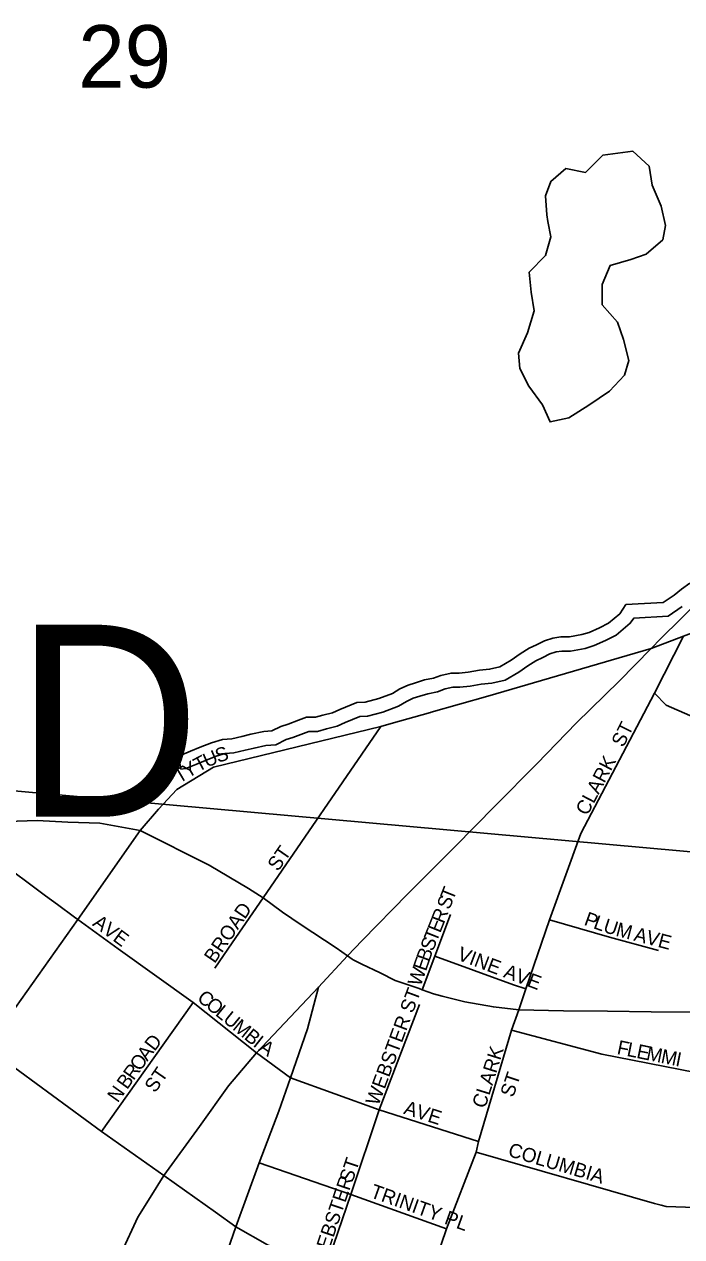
# Model space of a CAD drawing. Extents: x 1310247 to 1552180, y 377264 to 706493.
# Drawn here: x 1431616 to 1433944, y 558011 to 562301 of the extents above; entities that cross this region are included whole.
import ezdxf

# ---------------------------------------------------------------- set-up
doc = ezdxf.new("R2010")
doc.units = 0
for name, color, linetype in [('GM_P_County_Alignment', 7, 'Continuous'), ('GM_X_City_Street', 7, 'Continuous'), ('GM_X_City_Street_Text', 7, 'Continuous'), ('GM_X_Minor_Lake', 7, 'Continuous'), ('GM_X_Minor_River', 7, 'Continuous'), ('GM_X_Section', 7, 'Continuous'), ('GM_X_Section_Text', 7, 'Continuous'), ('GM_X_State_Route', 7, 'Continuous'), ('GM_X_State_Shield', 7, 'Continuous')]:
    doc.layers.add(name, color=color, linetype=linetype)

msp = doc.modelspace()

# ---------------------------------------------------------------- linework, layer by layer
at = {"layer": 'GM_P_County_Alignment'}
msp.add_lwpolyline([(1431948.9, 559029.8), (1432214, 558839.2)], dxfattribs=at)
at = {"layer": 'GM_X_City_Street'}
for points in [[(1433836, 560092.6), (1433949.9, 560135.7), (1434165.5, 560217.4), (1434194, 560228.2), (1434768.8, 560425.8), (1434867.9, 560459.9), (1434890.2, 560467.5), (1435224.2, 560581.4), (1435316.9, 560613.1), (1435525.5, 560684.1), (1435869.9, 560805.9), (1436151.7, 560905.4), (1436187.9, 560918.2), (1436477.7, 561020.7), (1436492.8, 561025.6), (1436758.7, 561112.9), (1437054.9, 561208.6), (1437288.2, 561283.9), (1437635.6, 561388.3), (1437722.8, 561415.4), (1437935.7, 561482.3), (1438115.5, 561556.4)], [(1433367, 558814), (1433375.4, 558838.7), (1433392.1, 558887.7), (1433475.6, 559132.2), (1433586.7, 559437.3), (1433847.8, 559934.1), (1433949.9, 560135.7)], [(1433054.3, 559866.1), (1433056.8, 559866.8), (1433256.9, 559923.3), (1433836, 560092.6)], [(1433847.8, 559934.1), (1433889.3, 559891.6), (1433972.9, 559854.7), (1434048.5, 559823.8), (1434141.5, 559811.3), (1434162.4, 559808.5), (1434688, 559760.8), (1434712.4, 559759), (1435034.6, 559734), (1435243.2, 559717.8)], [(1432026.2, 559448.3), (1432091.9, 559523.8), (1432156.5, 559593.8), (1432285.6, 559672.6), (1432878.5, 559816.2), (1432914.6, 559826.6), (1433054.3, 559866.1)], [(1432352.7, 559050.9), (1432461.7, 559209.5), (1432878.5, 559816.2)], [(1431238.6, 559569.9), (1431343.7, 559476.9), (1431691.4, 559217.7)], [(1431484, 558680.5), (1431805.3, 559133.5), (1432026.2, 559448.3)], [(1431691.4, 559217.7), (1431733.3, 559186.4), (1431793.9, 559141.8)], [(1431793.9, 559141.8), (1431805.3, 559133.5), (1431948.9, 559029.8)], [(1433025, 558884.9), (1433069.7, 559004.2), (1433125, 559151.5)], [(1433475.6, 559132.2), (1433688.1, 559070.4), (1433861.9, 559024.1)], [(1432290.8, 558960.8), (1432352.7, 559050.9), (1432352.7, 559050.9)], [(1433069.7, 559004.2), (1433348.8, 558902.8), (1433392.1, 558887.7)], [(1431890.1, 558383.4), (1432075.2, 558643.9), (1432214, 558839.2)], [(1432214, 558839.2), (1432438.5, 558662), (1432558.1, 558573.7), (1432872.5, 558459.9), (1433224, 558347.7)], [(1432872.5, 558459.9), (1433015.8, 558832.4)], [(1433021, 557775.8), (1433110.8, 558039), (1433216.1, 558309.7), (1433224, 558347.7), (1433340.8, 558741.5), (1433367, 558814)], [(1433340.8, 558741.5), (1433661, 558657), (1433993, 558592.2), (1434103.4, 558579.4), (1434616.1, 558544.2), (1434960.2, 558520.8)], [(1432292.7, 558097.5), (1432110.5, 558227.2), (1431890.1, 558383.4), (1431484, 558680.5)], [(1432681.6, 557895.6), (1432772.7, 558159.8), (1432872.5, 558459.9)], [(1433871.2, 558123.1), (1433889, 558118.5), (1434127.6, 558110.2), (1434314.3, 558098.7), (1434579, 558080.8), (1434773.3, 558064.2), (1435059.3, 558034), (1435145.9, 558018.6), (1435223.9, 558015.1), (1435255.3, 558110.7), (1435297.9, 558172.4), (1435422, 558246.1), (1435517, 558310.7), (1435610, 558391.9), (1435632.3, 558463)], [(1432447.7, 558272.8), (1432772.7, 558159.8), (1433110.8, 558039)], [(1433216.1, 558309.7), (1433848, 558129.1), (1433871.2, 558123.1)], [(1432365.5, 558045.6), (1432292.7, 558097.5), (1432292.7, 558097.5)], [(1434940.7, 557109.1), (1434940.7, 557109.1), (1434764.2, 557167.5), (1434750.2, 557172.2), (1434384.1, 557305.4), (1434377.5, 557307.8), (1433993.5, 557458.4), (1433311.5, 557676), (1433021, 557775.8), (1432681.6, 557895.6), (1432477.3, 557982), (1432365.5, 558045.6)]]:
    msp.add_lwpolyline(points, dxfattribs=at)
at = {"layer": 'GM_X_Minor_Lake'}
for points in [[(1433469.9, 561602.8), (1433480.8, 561548.4), (1433461.4, 561482.5), (1433404.2, 561423.5), (1433410.8, 561353.1), (1433421.4, 561286.6), (1433397.8, 561208.8), (1433366.3, 561137.2), (1433371.2, 561082.9), (1433402, 561020.1), (1433450.7, 560954.9), (1433477.5, 560894.2), (1433543.9, 560908.9), (1433614.9, 560953.7), (1433688, 561002.4), (1433741.2, 561059.6), (1433756.3, 561111.5), (1433737.8, 561186.1), (1433717, 561246.7), (1433662.2, 561308), (1433661.6, 561380.3), (1433691, 561447.9), (1433763.6, 561468.6), (1433818, 561487.6), (1433877.1, 561538.6), (1433886.1, 561588.6), (1433871.5, 561657.2), (1433839, 561732), (1433828.3, 561798.5), (1433771.3, 561851.8)], [(1433771.3, 561851.8), (1433664.9, 561837.8), (1433603.6, 561776.8), (1433533.8, 561790.2), (1433480.8, 561745.1), (1433461.7, 561693.3), (1433466.4, 561627), (1433469.9, 561602.8)]]:
    msp.add_lwpolyline(points, dxfattribs=at)
at = {"layer": 'GM_X_Minor_River'}
for points in [[(1433771.3, 561851.8), (1433828.3, 561798.5), (1433839, 561732), (1433871.5, 561657.2), (1433886.1, 561588.6), (1433877.1, 561538.6), (1433818, 561487.6), (1433763.6, 561468.6), (1433691, 561447.9), (1433661.6, 561380.3), (1433662.2, 561308), (1433717, 561246.7), (1433737.8, 561186.1), (1433756.3, 561111.5), (1433741.2, 561059.6), (1433688, 561002.4), (1433614.9, 560953.7), (1433543.9, 560908.9), (1433477.5, 560894.2), (1433450.7, 560954.9), (1433402, 561020.1), (1433371.2, 561082.9), (1433366.3, 561137.2), (1433397.8, 561208.8), (1433421.4, 561286.6), (1433410.8, 561353.1), (1433404.2, 561423.5), (1433461.4, 561482.5), (1433480.8, 561548.4), (1433469.9, 561602.8)], [(1433469.9, 561602.8), (1433466.4, 561627), (1433461.7, 561693.3), (1433480.8, 561745.1), (1433533.8, 561790.2), (1433603.6, 561776.8), (1433664.9, 561837.8), (1433771.3, 561851.8)], [(1433972.6, 560323.6), (1433942.5, 560301.6), (1433916.5, 560281.5), (1433878.5, 560255.5), (1433746.3, 560247.5), (1433724.3, 560215.4), (1433684.2, 560181.3), (1433652.2, 560165.3), (1433616.1, 560149.3), (1433590.1, 560141.3), (1433546, 560133.3), (1433516, 560133.3), (1433488, 560129.3), (1433457.9, 560119.2), (1433429.9, 560105.2), (1433403.9, 560093.2), (1433371.8, 560073.2), (1433339.8, 560051.1), (1433299.7, 560027.1), (1433263.7, 560019.1), (1433227.7, 560015.1), (1433187.6, 560009.1), (1433155.6, 560005), (1433127.5, 560005), (1433091.5, 559997), (1433065.5, 559987), (1433033.4, 559981), (1433001.4, 559971), (1432975.3, 559963), (1432945.3, 559949), (1432919.3, 559932.9), (1432871.2, 559914.9), (1432823.2, 559902.9), (1432793.1, 559900.9), (1432733, 559876.8), (1432707, 559864.8), (1432673, 559856.8), (1432646.9, 559848.8), (1432614.9, 559848.8), (1432586.9, 559838.8), (1432550.8, 559824.7), (1432524.8, 559816.7), (1432492.8, 559800.7), (1432464.7, 559798.7), (1432418.7, 559788.7), (1432386.6, 559780.7), (1432350.6, 559772.7), (1432318.5, 559770.7), (1432278.5, 559758.6), (1432238.4, 559742.6), (1432204.4, 559728.6), (1432174.4, 559716.5), (1432162.3, 559714.5)], [(1432170.5, 559665.3), (1432187.9, 559668.1), (1432223.2, 559682.3), (1432257.3, 559696.3), (1432295, 559711.4), (1432327.4, 559721.1), (1432357.6, 559723), (1432398.1, 559732), (1432430, 559740), (1432471.9, 559749.1), (1432506.2, 559751.5), (1432543.5, 559770.2), (1432567.3, 559777.5), (1432604.4, 559791.9), (1432623.6, 559798.8), (1432654.5, 559798.8), (1432686.1, 559808.5), (1432723.4, 559817.3), (1432752.8, 559830.9), (1432804.4, 559851.5), (1432831, 559853.3), (1432886.1, 559867.1), (1432941.4, 559887.8), (1432969.1, 559904.9), (1432993.4, 559916.2), (1433016.2, 559923.2), (1433045.5, 559932.4), (1433079.2, 559938.7), (1433106, 559949.1), (1433133, 559955.1), (1433158.7, 559955.1), (1433194.4, 559959.5), (1433234.1, 559965.5), (1433271.9, 559969.7), (1433318.5, 559980.1), (1433366.9, 560009.1), (1433399.3, 560031.4), (1433427.7, 560049.2), (1433451.6, 560060.2), (1433477.1, 560073), (1433499.5, 560080.4), (1433519.6, 560083.3), (1433550.6, 560083.3), (1433602, 560092.6), (1433633.7, 560102.4), (1433673.5, 560120.1), (1433712, 560139.4), (1433761.7, 560181.6), (1433773.7, 560199), (1433895.3, 560206.4), (1433945.9, 560241.1)], [(1433945.9, 560241.1), (1433895.3, 560206.4), (1433773.7, 560199), (1433761.7, 560181.6), (1433712, 560139.4), (1433673.5, 560120.1), (1433633.7, 560102.4), (1433602, 560092.6), (1433550.6, 560083.3), (1433519.6, 560083.3), (1433499.5, 560080.4), (1433477.1, 560073), (1433451.6, 560060.2), (1433427.7, 560049.2), (1433399.3, 560031.4), (1433366.9, 560009.1), (1433318.5, 559980.1), (1433271.9, 559969.7), (1433234.1, 559965.5), (1433194.4, 559959.5), (1433158.7, 559955.1), (1433133, 559955.1), (1433106, 559949.1), (1433079.2, 559938.7), (1433045.5, 559932.4), (1433016.2, 559923.2), (1432993.4, 559916.2), (1432969.1, 559904.9), (1432941.4, 559887.8), (1432886.1, 559867.1), (1432831, 559853.3), (1432804.4, 559851.5), (1432752.8, 559830.9), (1432723.4, 559817.3), (1432686.1, 559808.5), (1432654.5, 559798.8), (1432623.6, 559798.8), (1432604.4, 559791.9), (1432567.3, 559777.5), (1432543.5, 559770.2), (1432506.2, 559751.5), (1432471.9, 559749.1), (1432430, 559740), (1432398.1, 559732), (1432357.6, 559723), (1432327.4, 559721.1), (1432295, 559711.4), (1432257.3, 559696.3), (1432223.2, 559682.3), (1432187.9, 559668.1), (1432170.5, 559665.2)], [(1432162.3, 559714.5), (1432170.5, 559665.3)]]:
    msp.add_lwpolyline(points, dxfattribs=at)
at = {"layer": 'GM_X_Section'}
msp.add_lwpolyline([(1434512.7, 559324), (1434095.6, 553957.1), (1428577, 554479.5), (1428794.7, 558006.7), (1428684.7, 558289.1), (1428724.7, 558378.2), (1428819.4, 558598.2), (1428882.6, 558748.8), (1428946.7, 558939.4), (1431434.8, 559602)], close=True, dxfattribs=at)
msp.add_lwpolyline([(1434512.7, 559324), (1431434.8, 559602)], dxfattribs=at)
at = {"layer": 'GM_X_State_Route'}
for points in [[(1432658.1, 558894.5), (1432760.9, 559004.5), (1432812.1, 559059.3), (1432974.1, 559223.9), (1433140.1, 559390.5), (1433283.6, 559535.5), (1433431.3, 559684.5), (1433570.8, 559829.6), (1433722.4, 559976.4), (1433836, 560092.6), (1433870, 560127.4), (1434011.4, 560266.4), (1434167.2, 560421.2), (1434302.2, 560544.4), (1434380.2, 560626.8), (1434425.6, 560683.9), (1434481.6, 560768.8), (1434546.2, 560879.5), (1434549.3, 560885.1)], [(1432026.2, 559448.3), (1431883.4, 559474.4), (1431770.7, 559478.3), (1431661.9, 559484.1), (1431555, 559480.2), (1431471.5, 559486), (1431411.3, 559497.7), (1431238.6, 559569.9), (1431174.9, 559613.4), (1431081.1, 559686.9), (1431008.1, 559746.3)], [(1432777.5, 558993.3), (1432760.9, 559004.5), (1432720, 559032.6), (1432596.5, 559114.8), (1432530, 559159.4), (1432461.7, 559209.5), (1432409.4, 559243.6), (1432270.2, 559325.7), (1432026.2, 559448.3)], [(1433973.5, 558806), (1433835.4, 558807.2), (1433681.2, 558808.8), (1433525.1, 558810.3), (1433367, 558814), (1433277.1, 558824.1), (1433175.4, 558842.5), (1433095.8, 558862.3), (1433064.7, 558870.1), (1433025, 558884.9), (1433014.6, 558888.8), (1432928.8, 558918.1), (1432876.1, 558944.2), (1432811.1, 558975.6), (1432780.7, 558991.1), (1432777.5, 558993.3)], [(1432041.4, 557101.7), (1432130.2, 557352.6), (1432213.9, 557584.3), (1432286.7, 557818.6), (1432287.8, 557821.8), (1432365.5, 558045.6), (1432447.7, 558272.8), (1432517.7, 558454.7), (1432558.1, 558573.7), (1432618.6, 558747), (1432658.1, 558894.5)], [(1432658.1, 558894.5), (1432438.5, 558662), (1432339.6, 558545), (1432236.2, 558401.1), (1432110.5, 558227.2), (1432062.3, 558150.1)], [(1432062.3, 558150.1), (1432018.3, 558079.8), (1431959.9, 557955.7), (1431878.4, 557710.7), (1431794.2, 557466.2), (1431706.4, 557225.4), (1431688, 557165)]]:
    msp.add_lwpolyline(points, dxfattribs=at)

# ---------------------------------------------------------------- texts
at = {"layer": 'GM_X_City_Street_Text'}
for s, rotation, p in [('ST', 63.4349, (1433737.1, 559739.8)), ('U', 23.2928, (1432262.4, 559670.1)), ('S', 18.389, (1432301.8, 559687.1)), ('Y', 30.6484, (1432195.1, 559631.8)), ('T', 28.1966, (1432232.4, 559654)), ('CLARK', 62.3526, (1433609.6, 559498)), ('T', 30.6484, (1432164.8, 559613.9)), ('ST', 55.3092, (1432514.6, 559300.9)), ('S', 68.3888, (1433121.2, 559165.2)), ('T', 68.3761, (1433134.1, 559197.9)), ('BROAD', 55.6701, (1432290.2, 558975.3)), ('R', 68.3839, (1433101.7, 559116.1)), ('AVE', 323.5344, (1431854.7, 559114)), ('E', 68.3785, (1433088.8, 559083.3)), ('P', 340.0963, (1433594.8, 559115.2)), ('L', 340.0776, (1433627.8, 559103.3)), ('U', 341.8778, (1433662.5, 559090.7)), ('T', 68.3888, (1433075.8, 559050.6)), ('M', 345.2107, (1433707.4, 559076.1)), ('A', 345.3727, (1433771.4, 559059.3)), ('V', 345.3745, (1433814, 559048.2)), ('S', 68.6603, (1433063, 559017.9)), ('E', 345.3844, (1433856.5, 559037)), ('E', 70.8846, (1433038.2, 558947.9)), ('B', 70.0636, (1433049.6, 558981)), ('VINE AVE', 339.34, (1433146.1, 558991.9)), ('W', 70.8845, (1433019.4, 558893.9)), ('C', 320.6764, (1432224.7, 558849.7)), ('WEBSTER ST', 69.6063, (1432869.9, 558471.7)), ('O', 320.6745, (1432255.3, 558824.6)), ('L', 320.6702, (1432289.4, 558796.7)), ('U', 320.6708, (1432316.6, 558774.4)), ('M', 320.6777, (1432350.6, 558746.5)), ('B', 320.6764, (1432391.5, 558713)), ('D', 52.4787, (1432077.4, 558664.7)), ('I', 321.8055, (1432423, 558687.3)), ('A', 325.0821, (1432442.7, 558671.8)), ('F', 348.5588, (1433712.2, 558658)), ('A', 53.6721, (1432051.5, 558629.5)), ('CLARK', 72.7193, (1433248.1, 558462.4)), ('L', 348.532, (1433746.7, 558651)), ('E', 348.5437, (1433781.2, 558644)), ('M', 348.54, (1433815.7, 558637)), ('M', 348.5504, (1433867.5, 558626.5)), ('I', 348.5143, (1433919.2, 558616.1)), ('R', 54.5823, (1432003.1, 558561.5)), ('O', 54.5934, (1432026.1, 558593.8)), ('ST', 55.3035, (1432079.3, 558517.2)), ('B', 54.5922, (1431980.2, 558529.3)), ('ST', 71.5672, (1433347.4, 558501.4)), ('N', 54.5818, (1431947, 558482.6)), ('AVE', 342.1831, (1432956.4, 558446.6)), ('COLUMBIA', 343.523, (1433325.8, 558297)), ('ST', 71.5716, (1432777.4, 558198.6)), ('WEBSTER', 71.2888, (1432676.2, 557903.8)), ('TRINITY PL', 340.345, (1432837.8, 558151.5))]:
    msp.add_text(s, height=50, rotation=rotation, dxfattribs=at).set_placement(p)
at = {"layer": 'GM_X_Section_Text'}
msp.add_text('29', height=221, rotation=0, dxfattribs=at).set_placement((1431807.3, 562076.7))
at = {"layer": 'GM_X_State_Shield'}
msp.add_text('122D', height=680, dxfattribs=at).set_placement((1430066.1, 559496.7))

doc.saveas('drawing.dxf')
